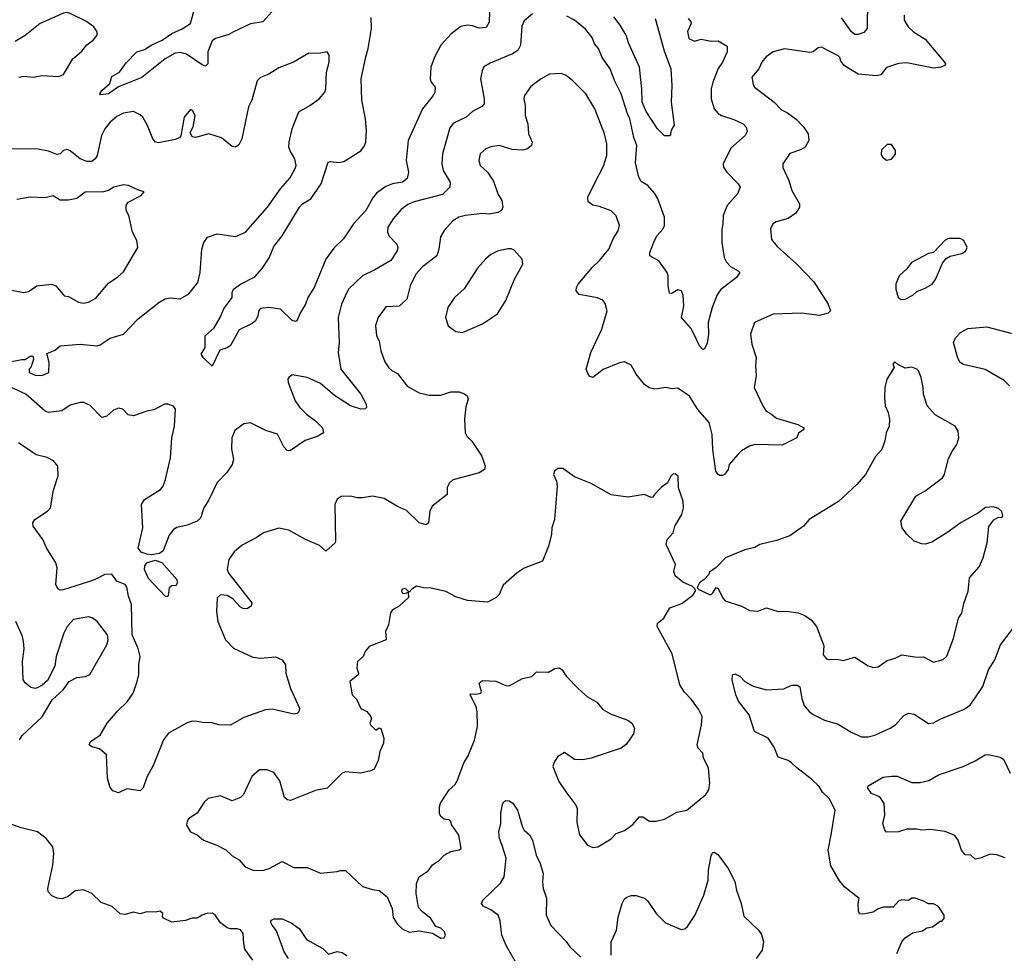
# Model space of a CAD drawing. Extents: x 1690054 to 1842981, y 782881 to 914114.
# Tile 570 of 656: x 1791043 to 1796940, y 856507 to 862098. Entities that reach past the tile are written whole.
import ezdxf

# ---------------------------------------------------------------- set-up
doc = ezdxf.new("R2010")
doc.units = 0

msp = doc.modelspace()

# ---------------------------------------------------------------- linework, layer by layer
at = {"layer": '0CON10XD'}
for points in [[(1796120.7, 862215), (1796117.8, 862045), (1796098.1, 862021.9), (1796065, 862009.2), (1796045, 862010), (1796025, 862025.6), (1795965, 862109.2)], [(1792553.3, 862145), (1792500, 862085), (1792425, 862074), (1792323.3, 862025), (1792295, 862010), (1792215, 861985.8), (1792195, 861972), (1792169.1, 861905), (1792169.2, 861835), (1792155, 861820), (1792135, 861828), (1792042.4, 861892.4), (1792005, 861901.1), (1791975, 861897.5), (1791915, 861864.4), (1791775, 861752.5), (1791634.4, 861695.6), (1791575, 861654.3), (1791527.5, 861647.5), (1791523.3, 861655), (1791534.2, 861675), (1791583.6, 861716.4), (1791595, 861758), (1791641.2, 861785), (1791679.7, 861840.3), (1791744.4, 861905), (1791789.9, 861920.1), (1791835, 861948.5), (1791896.7, 861975), (1791954.2, 862015), (1792016.8, 862043.2), (1792065.6, 862075.6), (1792101.2, 862205)], [(1794115, 862133.3), (1794065, 862090.8), (1794050.6, 862059.4), (1794042.3, 861945), (1794025.8, 861914.2), (1793995, 861893.2), (1793861.1, 861838.9), (1793823.6, 861816.4), (1793812.9, 861795), (1793802.2, 861745), (1793824.4, 861625), (1793824.2, 861595), (1793810.7, 861579.3), (1793755, 861547.8), (1793716, 861514), (1793640.4, 861479.6), (1793619.5, 861450.5), (1793574.6, 861295), (1793571.5, 861235), (1793578.8, 861195), (1793621.1, 861125), (1793619.2, 861095), (1793575, 861051.5), (1793405, 861008.2), (1793368.1, 860991.9), (1793328.3, 860961.7), (1793280.5, 860905), (1793247.8, 860855), (1793246.4, 860826.4), (1793255, 860802), (1793301.9, 860755), (1793308.5, 860735), (1793303.5, 860715), (1793265, 860656.9), (1793170.6, 860599.4), (1793096.2, 860563.8), (1793015, 860486.2), (1793001.4, 860465), (1792970.6, 860395), (1792950, 860315), (1792956.2, 860163.8), (1792950.5, 860105), (1792966.9, 860005), (1793086.5, 859856.5), (1793117.5, 859795), (1793120, 859775), (1793111.7, 859768.3), (1793085, 859766.2), (1793025, 859785.7), (1792927.8, 859847.8), (1792845, 859919.4), (1792764.2, 859955.8), (1792675, 859971.2), (1792653.9, 859956.1), (1792648.8, 859945), (1792650.8, 859925), (1792692.9, 859815), (1792718, 859778), (1792760, 859735), (1792815, 859695.8), (1792856.7, 859655), (1792862.5, 859625), (1792825, 859601.2), (1792751.7, 859578.3), (1792665, 859517.5), (1792655, 859516.7), (1792645, 859517.5), (1792625, 859540), (1792586.8, 859616.8), (1792517.1, 859637.1), (1792425, 859683.3), (1792385, 859678.8), (1792332.1, 859637.9), (1792314, 859595), (1792311.2, 859528.8), (1792322.9, 859465), (1792315.8, 859435), (1792283.4, 859386.6), (1792225, 859326.2), (1792176.4, 859223.6), (1792145.7, 859174.3), (1792126.6, 859113.4), (1792105, 859096), (1792045, 859072), (1791985, 859056.7), (1791965, 859044.3), (1791937.9, 859012.1), (1791902.1, 858917.9), (1791879.5, 858900.5), (1791835, 858893.1), (1791805, 858896.9), (1791770.2, 858910.2), (1791752.7, 858932.7), (1791780.8, 859055), (1791772.1, 859195), (1791791.4, 859225), (1791886.9, 859285), (1791901.8, 859305), (1791916.9, 859345), (1791945.4, 859474.6), (1791954.4, 859595), (1791970.5, 859665), (1791976, 859765), (1791965, 859783.3), (1791930, 859795), (1791910, 859795), (1791847.3, 859762.7), (1791805, 859754.2), (1791725, 859725.8), (1791691.7, 859731.7), (1791660, 859765), (1791635, 859772), (1791605, 859760.8), (1791565, 859724), (1791535, 859716), (1791465, 859788), (1791427.5, 859805), (1791405, 859805.6), (1791345, 859789.2), (1791295, 859756), (1791215, 859745.8), (1791195, 859754.3), (1791080, 859855), (1790878.1, 859948.1)], [(1791037.5, 861755), (1791065, 861761.2), (1791125, 861754.2), (1791175, 861764), (1791275, 861757.5), (1791305, 861770.8), (1791360.8, 861865), (1791415, 861909.2), (1791445, 861948), (1791482, 861975), (1791506.7, 862005), (1791507.5, 862025), (1791486.7, 862055), (1791439.1, 862089.1), (1791345, 862135.8), (1791325, 862140.8), (1791305, 862137.5), (1791165, 862075.6), (1791075, 862004.5), (1791015, 861966.9)], [(1793856.5, 862145), (1793855.4, 862084.6), (1793837.5, 862052.5), (1793795, 862047.3), (1793755, 862062.3), (1793725, 862066.2), (1793685, 862057.1), (1793627.2, 862012.8), (1793564.4, 861945), (1793526.7, 861875), (1793505.6, 861815), (1793502, 861745), (1793506.7, 861725), (1793530.8, 861695), (1793530, 861665), (1793520, 861645), (1793454.6, 861565), (1793369.7, 861375), (1793357.8, 861255), (1793371.5, 861185), (1793362.8, 861147.2), (1793335, 861125.6), (1793275, 861114.5), (1793235, 861098.5), (1793180.7, 861059.3), (1793157.6, 861032.4), (1793115.5, 860955), (1793041.4, 860875), (1792982.9, 860785), (1792925, 860729.2), (1792876.7, 860665), (1792806.9, 860495), (1792768.6, 860435), (1792754.2, 860395), (1792723.8, 860345), (1792702.5, 860295), (1792695, 860290), (1792675, 860296.2), (1792605, 860365.7), (1792535, 860374.2), (1792485, 860368.8), (1792474.2, 860355.8), (1792469.2, 860325), (1792454.2, 860295), (1792435, 860279.4), (1792358.3, 860241.7), (1792305, 860147.5), (1792285, 860133.3), (1792240.7, 860119.3), (1792195, 860022.5), (1792143.6, 860073.6), (1792130, 860095), (1792153.3, 860135), (1792153.8, 860205), (1792207.5, 860252.5), (1792243.8, 860315), (1792265, 860366.7), (1792315.9, 860434.1), (1792316, 860465), (1792324, 860485), (1792365.7, 860514.3), (1792450.7, 860559.3), (1792495, 860608.8), (1792537.6, 860672.4), (1792565, 860740.8), (1792615.3, 860804.7), (1792718.2, 860975), (1792735.8, 860995), (1792785.8, 861025), (1792847.5, 861115), (1792891.2, 861245), (1792905, 861250), (1792955, 861242.9), (1792985, 861249.4), (1793085, 861313.5), (1793107.7, 861342.3), (1793116.2, 861365), (1793119.6, 861435), (1793114.7, 861505), (1793092.8, 861617.2), (1793088.2, 861745), (1793115.5, 861875.5), (1793130.9, 861925), (1793149.1, 862045), (1793148.1, 862111.9)], [(1796340, 862125), (1796339.2, 862095), (1796364.3, 862055), (1796395.8, 862025), (1796465, 861981.9), (1796581.2, 861845), (1796586.7, 861835), (1796582.5, 861825), (1796560, 861815), (1796515, 861808), (1796355, 861839.2), (1796305, 861836.5), (1796235, 861811.4), (1796201.1, 861768.9), (1796175, 861762), (1796065, 861772.2), (1795981.8, 861821.8), (1795960.5, 861850.5), (1795955, 861871.2), (1795945, 861881.4), (1795845, 861934), (1795825, 861929.2), (1795795, 861906), (1795775, 861902.5), (1795623, 861923), (1795554.5, 861905.5), (1795513.2, 861876.8), (1795486.7, 861845), (1795470, 861805), (1795428, 861755), (1795435, 861712.5), (1795444.5, 861694.5), (1795562, 861605), (1795605, 861557.8), (1795640.9, 861540.9), (1795692.8, 861502.8), (1795737.7, 861457.7), (1795764.3, 861415), (1795768.6, 861375), (1795747.5, 861335), (1795719.2, 861319.2), (1795655, 861298), (1795613.8, 861235), (1795614.2, 861214.2), (1795650, 861135), (1795667.1, 861075), (1795712.2, 860995), (1795713.3, 860975), (1795691.3, 860938.7), (1795645, 860906.9), (1795572.6, 860887.4), (1795553.8, 860875), (1795540, 860845), (1795545, 860782.5), (1795579.1, 860739.1), (1795695.5, 860635.5), (1795799.4, 860529.4), (1795885.5, 860395.5), (1795898, 860355), (1795885, 860340), (1795833.2, 860326.8), (1795725, 860340.6), (1795555, 860334.2), (1795443.8, 860285), (1795420, 860215), (1795428, 860155), (1795454.3, 860075), (1795450, 860025), (1795454.3, 859965), (1795442.5, 859895), (1795492.9, 859785), (1795513.9, 859753.9), (1795546, 859735), (1795575, 859712.9), (1795703.6, 859673.6), (1795740, 859655), (1795740, 859645), (1795707, 859623), (1795697.5, 859595), (1795609.7, 859550.3), (1795445.9, 859554.1), (1795413.3, 859545), (1795365, 859516), (1795344, 859495), (1795291.9, 859435), (1795285.8, 859405), (1795265, 859376.2), (1795252, 859368), (1795235, 859368.8), (1795225, 859373.8), (1795212.5, 859395), (1795193.6, 859525), (1795189.5, 859615), (1795171.1, 859685), (1795104, 859764), (1795055, 859844), (1794985, 859891.2), (1794947, 859887), (1794915, 859896.2), (1794845.8, 859885.8), (1794813.1, 859893.1), (1794785, 859913.8), (1794735.8, 859975), (1794705, 860028.8), (1794665, 860048.8), (1794635, 860042.5), (1794537.2, 860002.8), (1794475, 859956.2), (1794454.2, 859964.2), (1794435.8, 860005), (1794464.4, 860105), (1794528.5, 860245), (1794561.9, 860355), (1794549.4, 860399.4), (1794535, 860418.6), (1794502.6, 860432.6), (1794393.2, 860453.2), (1794376.2, 860475), (1794378, 860495), (1794388, 860515), (1794472.9, 860617.1), (1794515, 860655.6), (1794571.4, 860725), (1794599.7, 860790.3), (1794626.3, 860833.7), (1794634.3, 860865), (1794615, 860923.3), (1794585, 860954.2), (1794515, 860980.6), (1794475, 860988.6), (1794447.5, 861007.5), (1794446.4, 861035), (1794488.5, 861125), (1794539.1, 861220.9), (1794559.1, 861285), (1794559.6, 861355), (1794544.6, 861414.6), (1794487.5, 861565), (1794432.9, 861655), (1794355, 861732), (1794315, 861764), (1794285, 861776), (1794215, 861772), (1794165, 861744.3), (1794105, 861698.8), (1794066.2, 861645), (1794062.9, 861625), (1794070, 861585), (1794070, 861525), (1794086.9, 861475), (1794090.6, 861415), (1794111.4, 861365), (1794107.5, 861345), (1794085, 861325.7), (1794055, 861316.9), (1793991.7, 861321.7), (1793915, 861344.3), (1793865, 861336.9), (1793835, 861324.3), (1793801.4, 861295), (1793792.5, 861255), (1793801.2, 861225), (1793845, 861184.3), (1793881.3, 861131.3), (1793905.6, 861055), (1793931.1, 861015), (1793936.7, 860975), (1793929.2, 860955), (1793906.1, 860943.9), (1793855, 860934.2), (1793815, 860938.4), (1793712.5, 860925), (1793673.8, 860915), (1793635, 860891.4), (1793584.3, 860835), (1793562.3, 860797.7), (1793552.9, 860725), (1793540.6, 860685), (1793455, 860618.6), (1793414.4, 860575), (1793381.1, 860505), (1793361.4, 860425), (1793315, 860382), (1793235, 860378), (1793190, 860315), (1793173.2, 860266.8), (1793180.8, 860205), (1793195.7, 860175.7), (1793206, 860115), (1793229.7, 860049.7), (1793253.2, 860013.2), (1793271.7, 859998.3), (1793305, 859978.8), (1793363.8, 859903.8), (1793435, 859864.2), (1793495, 859850.6), (1793565, 859850), (1793625, 859869.4), (1793675, 859868.8), (1793707.7, 859857.7), (1793722.5, 859845), (1793728.8, 859825), (1793715, 859780), (1793706.2, 859705), (1793710.8, 859625), (1793720, 859605), (1793750, 859575), (1793811.2, 859485), (1793831.2, 859425), (1793826.7, 859405), (1793795, 859384), (1793653.8, 859346.2), (1793635, 859340), (1793617.5, 859325), (1793603.6, 859296.4), (1793602.5, 859255), (1793513.8, 859185), (1793500, 859155), (1793492, 859085), (1793477.1, 859072.9), (1793434.5, 859084.5), (1793358.7, 859158.7), (1793305, 859182), (1793225, 859231.2), (1793155, 859243.8), (1793095, 859233.8), (1793065, 859233.8), (1793023.9, 859243.9), (1792968, 859242)], [(1795046.2, 862105), (1795061.9, 862085), (1795064.2, 862075), (1795042.7, 862027.3), (1795050, 861985), (1795085, 861970.8), (1795125, 861981.4), (1795185, 861970.6), (1795225, 861972.5), (1795278.9, 861938.9), (1795279.6, 861905), (1795251.2, 861845), (1795225, 861806), (1795193.6, 861725), (1795183.8, 861683.8), (1795183.8, 861623.8), (1795202.9, 861565), (1795225, 861537.5), (1795245, 861524.4), (1795320.5, 861500.5), (1795375, 861474.4), (1795392.9, 861455), (1795400.5, 861429.5), (1795388, 861405), (1795301.7, 861328.3), (1795256.9, 861235), (1795258.1, 861215), (1795276.9, 861185), (1795346.2, 861115), (1795358, 861095), (1795341.4, 861055), (1795280, 860985), (1795255.5, 860925), (1795254.5, 860875), (1795247.2, 860842.8), (1795248.5, 860765), (1795262.9, 860675), (1795275, 860646), (1795299.4, 860619.4), (1795346.2, 860595), (1795356.1, 860583.9), (1795335.8, 860555), (1795240.2, 860479.8), (1795220.2, 860449.8), (1795189.4, 860375), (1795166.2, 860285), (1795168.6, 860215), (1795159.7, 860160.3), (1795145, 860127.5), (1795135, 860122.5), (1795113.5, 860145), (1795082.1, 860212.1), (1795061.7, 860251.7), (1795006, 860315), (1795021.2, 860385), (1795015.9, 860445.9), (1795006.2, 860475), (1794985, 860481.2), (1794945, 860457.5), (1794935, 860460), (1794925.7, 860505), (1794927.1, 860565), (1794920, 860585), (1794870, 860655), (1794817.5, 860685), (1794816.7, 860705), (1794844, 860775), (1794860, 860805), (1794895, 860843.3), (1794904, 860865), (1794904.2, 860915.8), (1794864.6, 861024.6), (1794845, 861058.8), (1794805.5, 861105.5), (1794765, 861130), (1794750.6, 861155), (1794730.7, 861240.7), (1794739.6, 861345), (1794721.9, 861391.9), (1794697.1, 861505), (1794682.1, 861535), (1794644.6, 861655), (1794605.7, 861735), (1794578.5, 861805), (1794531.5, 861871.5), (1794509.4, 861925), (1794485, 861954), (1794471.5, 861991.5), (1794431.7, 862041.7), (1794366.3, 862096.3), (1794318.9, 862118.9)], [(1794848.1, 862105), (1794902.7, 861912.7), (1794942.5, 861805), (1794948.8, 861705), (1794944, 861605), (1794963, 861467), (1794943.6, 861436.4), (1794938, 861402), (1794905, 861401.9), (1794863.3, 861445), (1794795, 861549.2), (1794771.8, 861605), (1794769.7, 861685), (1794754.5, 861815), (1794689.4, 861960.6), (1794675.3, 862005.3), (1794640, 862065), (1794600.8, 862115)], [(1790945, 860041.9), (1791055, 860064.2), (1791075, 860062.5), (1791105, 860083.8), (1791122.5, 860082.5), (1791126.4, 860063.6), (1791110, 860015), (1791100, 860005), (1791100, 859985), (1791135, 859969.2), (1791175, 859968), (1791216.7, 859985), (1791220, 860045), (1791205, 860100), (1791255, 860119.5), (1791285, 860144.2), (1791405.6, 860154.4), (1791505, 860146), (1791525, 860151.2), (1791585, 860191.5), (1791665, 860214.3), (1791753.4, 860306.6), (1791876.7, 860405), (1791915, 860426.2), (1791945, 860433.3), (1792005, 860426.7), (1792055, 860456.2), (1792109.2, 860525), (1792123.1, 860585), (1792134.6, 860725), (1792145.6, 860765), (1792168.1, 860795), (1792225, 860816.4), (1792335, 860800), (1792394.6, 860825.4), (1792526.4, 860975), (1792604.6, 861085.4), (1792660.6, 861149.4), (1792693.6, 861206.4), (1792699.4, 861225), (1792691.4, 861265), (1792662.6, 861312.6), (1792655.7, 861335), (1792656.9, 861365), (1792675.6, 861445), (1792715, 861547.5), (1792781.4, 861585), (1792836.2, 861625), (1792870, 861665), (1792875.8, 861684.2), (1792880.8, 861785), (1792896.2, 861845), (1792896.1, 861886.1), (1792885, 861906.2), (1792835, 861896), (1792775, 861898.8), (1792682.5, 861845), (1792595, 861809.2), (1792535, 861772.5), (1792485, 861752.5), (1792465, 861732.5), (1792433.2, 861616.8), (1792413.4, 861576.6), (1792372.9, 861385), (1792355, 861348.8), (1792335, 861334.2), (1792315, 861338), (1792251.4, 861391.4), (1792175, 861415.7), (1792095, 861393.8), (1792075, 861397.5), (1792063, 861423), (1792082.3, 861457.7), (1792093.9, 861523.9), (1792077.5, 861555), (1792065, 861560), (1792028.8, 861515), (1792007.7, 861402.3), (1791999.2, 861390.8), (1791975, 861380.8), (1791875, 861360.8), (1791855.7, 861365.7), (1791840, 861385), (1791808.6, 861465), (1791780.6, 861515), (1791765, 861529.4), (1791725, 861547.8), (1791665, 861538.2), (1791625, 861518.5), (1791585, 861484.4), (1791553.1, 861445), (1791533.8, 861405), (1791506.5, 861285), (1791494.6, 861265.4), (1791475, 861250), (1791445, 861249.5), (1791406, 861265), (1791345, 861313.1), (1791325, 861321.1), (1791305, 861315.7), (1791284.5, 861295.5), (1791265, 861291.1), (1791215, 861311.3), (1791153.8, 861323.8), (1790995, 861324.5)], [(1796235, 861257.5), (1796265, 861263.3), (1796287, 861293), (1796287.5, 861315), (1796265, 861350), (1796238.3, 861351.7), (1796205, 861320), (1796203, 861293), (1796210, 861275), (1796235, 861257.5)], [(1790956.3, 860486.3), (1791065.7, 860464.3), (1791095, 860470.8), (1791145, 860504), (1791235, 860514.2), (1791258.8, 860505), (1791303.3, 860453.3), (1791310, 860445), (1791335, 860440), (1791395, 860406.2), (1791425, 860400), (1791455, 860406.2), (1791499.1, 860430.9), (1791575, 860521.2), (1791631.7, 860558.3), (1791665, 860588.8), (1791750, 860735), (1791744.2, 860775), (1791718.6, 860825), (1791696.2, 860925), (1791681.2, 860955), (1791681.2, 860985), (1791693.3, 861005), (1791770, 861045), (1791788.3, 861068.3), (1791755, 861076.7), (1791695, 861105.7), (1791665, 861109.4), (1791607.5, 861095), (1791575, 861075.7), (1791545, 861066.9), (1791435, 861065.6), (1791385, 861028), (1791335, 861018), (1791285, 861017.5), (1791243.6, 861043.6), (1791195, 861032), (1791105, 861036), (1791025, 861021.4)], [(1796321.7, 860421.7), (1796345, 860423.8), (1796391.7, 860448.3), (1796415, 860471.2), (1796465, 860490), (1796506.7, 860515), (1796527.9, 860542.1), (1796569.3, 860640.7), (1796591.7, 860668.3), (1796615, 860682.5), (1796685, 860697.5), (1796710, 860715), (1796717.5, 860735), (1796696.4, 860776.4), (1796675, 860787.5), (1796605, 860787.5), (1796585, 860777.5), (1796516.1, 860703.9), (1796485, 860698.8), (1796383.3, 860645), (1796355, 860606.2), (1796310, 860565), (1796290, 860515), (1796290, 860485), (1796303.9, 860433.9), (1796321.7, 860421.7)], [(1793695, 860224.2), (1793815, 860276.2), (1793905, 860337.5), (1793955, 860417.5), (1794006.2, 860545), (1794056.1, 860633.9), (1794052.5, 860665), (1794005, 860717.5), (1793986.4, 860726.4), (1793966.4, 860726.4), (1793905, 860711.2), (1793865, 860691.2), (1793833.3, 860665), (1793785, 860610), (1793704.1, 860485.9), (1793646.7, 860435), (1793606.7, 860375), (1793593.8, 860315), (1793610, 860265), (1793655, 860231.2), (1793695, 860224.2)], [(1796971.4, 859905), (1796938.5, 859938.5), (1796825, 860002.5), (1796695, 860033.8), (1796675.8, 860045.8), (1796661.7, 860071.7), (1796636.2, 860165), (1796646.4, 860193.6), (1796676.7, 860225), (1796720.9, 860249.1), (1796835, 860259.4), (1797025, 860210)], [(1796155, 858219.2), (1796185, 858222), (1796238.7, 858261.3), (1796286, 858274), (1796325, 858294.3), (1796415, 858281.4), (1796455, 858283.3), (1796515, 858251.2), (1796573, 858267), (1796595, 858286.7), (1796635, 858392.5), (1796665.6, 858514.4), (1796686.2, 858543.8), (1796697.3, 858602.7), (1796724, 858675), (1796731.2, 858755), (1796788.8, 858821.2), (1796813.3, 858875), (1796837.3, 858965), (1796847, 859063), (1796877, 859103), (1796905, 859118.8), (1796925, 859116.7), (1796931.2, 859125), (1796925, 859152.5), (1796905, 859170), (1796875, 859180), (1796826.4, 859176.4), (1796785, 859144.3), (1796682, 859088), (1796595, 859025.7), (1796505, 858969.4), (1796465, 858958.1), (1796445, 858960), (1796400, 858975), (1796355, 859018), (1796327.1, 859055), (1796319.2, 859095), (1796410, 859245), (1796465, 859277.5), (1796570, 859355), (1796582, 859375), (1796603.8, 859465), (1796625, 859510), (1796655.8, 859554.2), (1796667.5, 859595), (1796663.8, 859635), (1796645, 859663.3), (1796525, 859732.5), (1796478.6, 859785), (1796455.7, 859855), (1796454.2, 859895), (1796440.8, 859955), (1796425.5, 859995.5), (1796415, 860006), (1796385, 860018), (1796345, 860011.2), (1796302.5, 860032.5), (1796285, 860050), (1796272.5, 860035), (1796280, 860015), (1796236.7, 859945), (1796223.8, 859895), (1796222, 859835), (1796226.2, 859785), (1796244, 859745), (1796252.5, 859705), (1796250, 859665), (1796232, 859625), (1796224.1, 859575.9), (1796205.8, 859525), (1796167.9, 859482.1), (1796107.8, 859375), (1796056, 859314), (1795947.3, 859212.7), (1795770, 859105), (1795736.7, 859065), (1795655, 859008), (1795575, 858979.4), (1795475, 858955.8), (1795445, 858938), (1795385, 858922.5), (1795270, 858875), (1795215, 858817.5), (1795175, 858790), (1795170, 858775), (1795142.5, 858745), (1795113.3, 858725), (1795101.7, 858701.7), (1795100, 858695), (1795110, 858685), (1795175, 858656.7), (1795185, 858656.7), (1795193.3, 858665), (1795215, 858697.5), (1795225, 858692.5), (1795253.9, 858633.9), (1795267.8, 858617.8), (1795365.8, 858585.8), (1795415, 858559.2), (1795464.5, 858555.5), (1795515, 858576), (1795585, 858554.3), (1795635, 858555.8), (1795705, 858545.7), (1795745, 858530), (1795782, 858505), (1795814.2, 858465), (1795857.9, 858347.9), (1795855.6, 858295), (1795875, 858271.4), (1795887, 858267), (1795939.5, 858269.5), (1795975, 858260), (1796045, 858280), (1796125, 858228), (1796155, 858219.2)], [(1792968, 859242), (1792945, 859226.7), (1792930.8, 859195), (1792935, 858977.5), (1792931.4, 858965), (1792876.7, 858915), (1792838.5, 858948.5), (1792754.3, 858984.3), (1792655, 859042), (1792595, 859053.8), (1792502.5, 859025), (1792460, 858995), (1792375, 858952), (1792328.1, 858911.9), (1792294.5, 858865.5), (1792285.6, 858805.6), (1792295, 858781.2), (1792432.5, 858605), (1792430, 858585), (1792407.3, 858572.7), (1792385, 858570), (1792365, 858580), (1792319.1, 858629.1), (1792285, 858649.2), (1792245, 858654.2), (1792225.8, 858635), (1792221.1, 858555), (1792230, 858495), (1792275.7, 858385), (1792323.8, 858335), (1792439.7, 858279.7), (1792485, 858274.3), (1792575, 858282.9), (1792614.4, 858264.4), (1792634, 858235), (1792637.5, 858185), (1792665, 858092.5), (1792718.8, 857975), (1792715, 857952.5), (1792705, 857943.3), (1792685, 857940), (1792555, 857969.2), (1792515, 857965.8), (1792385, 857920), (1792305.8, 857874.2), (1792235, 857876), (1792195, 857886.9), (1792138.3, 857888.3), (1792105, 857896.2), (1792075, 857896.7), (1792045, 857886.7), (1791933.3, 857825), (1791904, 857785), (1791844.3, 857635.7), (1791805, 857562.5), (1791782.3, 857497.7), (1791765, 857480), (1791723.6, 857486.4), (1791685, 857491.2), (1791635, 857467.5), (1791600.5, 857480.5), (1791583.1, 857503.1), (1791568.6, 857555), (1791563.3, 857695), (1791520.7, 857730.7), (1791475, 857744), (1791460, 857755), (1791466.7, 857775), (1791525, 857813.3), (1791567.5, 857885), (1791630.5, 857959.5), (1791686.1, 858013.9), (1791721.9, 858065), (1791747.3, 858135), (1791757.2, 858177.2), (1791756.2, 858235), (1791764.6, 858285), (1791752.7, 858332.7), (1791716.8, 858415), (1791713.2, 858595), (1791693.8, 858645), (1791685, 858701.2), (1791673.8, 858715), (1791625, 858736), (1791595, 858778.2), (1791553.7, 858776.3), (1791495, 858745.5), (1791455, 858732.5), (1791303.9, 858683.9), (1791285, 858681.2), (1791270.6, 858690.6), (1791260, 858715), (1791267.8, 858815), (1791259.4, 858845), (1791202.9, 858935), (1791181.4, 858985), (1791123.8, 859065), (1791121.2, 859085), (1791133.8, 859105), (1791210, 859155), (1791228, 859175), (1791245, 859280), (1791273.6, 859366.4), (1791271.2, 859425), (1791245.7, 859455.7), (1791207.3, 859477.3), (1791142.1, 859492.1), (1791035, 859563.8)], [(1793565, 856597.5), (1793585, 856600), (1793592.5, 856615), (1793587.5, 856635), (1793565, 856656.7), (1793535, 856667.5), (1793506, 856715), (1793455.4, 856755.4), (1793432.1, 856782.1), (1793418.1, 856865), (1793420, 856925), (1793435.8, 856964.2), (1793489.5, 857000.5), (1793515, 857036.7), (1793556.7, 857065), (1793585.9, 857094.1), (1793625, 857116.2), (1793673.9, 857126.1), (1793686.7, 857135), (1793672, 857215), (1793629.3, 857279.3), (1793625, 857296.7), (1793615, 857306), (1793585, 857310), (1793565.9, 857325.9), (1793558, 857345), (1793557.1, 857385), (1793563.6, 857406.4), (1793614.3, 857485), (1793648, 857515), (1793665, 857543.3), (1793702.1, 857647.9), (1793726, 857685), (1793766.2, 857783.8), (1793783.8, 857865), (1793783.6, 857953.6), (1793776.7, 857985), (1793740, 858055), (1793745, 858060), (1793775, 858058), (1793805, 858064.2), (1793808.6, 858075), (1793801.9, 858095), (1793793.8, 858125), (1793815, 858140), (1793895, 858136.2), (1793955, 858111.2), (1793975, 858108.8), (1794055, 858153.3), (1794110, 858165), (1794138.3, 858191.7), (1794209.3, 858190.7), (1794248.3, 858211.7), (1794275, 858216.7), (1794292.5, 858205), (1794316.7, 858165), (1794390.3, 858090.3), (1794442.7, 858042.7), (1794500.3, 858010.3), (1794535, 857966.2), (1794585, 857939.2), (1794685, 857903.8), (1794708.8, 857885), (1794725.8, 857855.8), (1794719.1, 857820.9), (1794675, 857756.7), (1794645, 857736), (1794466.4, 857676.4), (1794416.4, 857666.4), (1794365, 857666.7), (1794305, 857710), (1794266.7, 857685), (1794246.2, 857655), (1794236.7, 857625), (1794271.2, 857535), (1794314.2, 857474.2), (1794373.8, 857395), (1794382, 857375), (1794380.3, 857290.3), (1794395.7, 857215.7), (1794443.3, 857155), (1794475, 857140), (1794505.7, 857144.3), (1794585, 857192), (1794615.8, 857224.2), (1794665, 857242.5), (1794715, 857279.2), (1794755, 857324.3), (1794774.3, 857324.3), (1794815, 857299.2), (1794855, 857298), (1794905, 857310), (1794977.8, 857352.2), (1795038.8, 857365), (1795152.7, 857457.3), (1795170, 857485), (1795176.4, 857525), (1795167.5, 857615), (1795137.9, 857677.9), (1795134.5, 857705), (1795105.8, 857735), (1795100.8, 857755), (1795126.7, 857875), (1795129.4, 857925), (1795108.6, 857968.6), (1795066.5, 858026.5), (1795025, 858070.8), (1794996.9, 858115), (1794951.1, 858301.1), (1794861.2, 858465), (1794863.3, 858485), (1794900, 858515), (1794937.5, 858575), (1795008.3, 858601.7), (1795075, 858652.5), (1795090, 858675), (1795088.3, 858688.3), (1795073, 858703), (1795015, 858728.8), (1794967.7, 858767.7), (1794960, 858795), (1794971.2, 858835), (1794913.8, 858955), (1794920, 858985), (1794955.8, 859025), (1794966.2, 859065), (1795008.6, 859135), (1795018.9, 859175), (1795016.9, 859215), (1794989.2, 859295), (1794986, 859365), (1794969.3, 859379.3), (1794955, 859377.5), (1794942.5, 859365), (1794923.3, 859325), (1794885, 859296.7), (1794845, 859254), (1794835, 859238), (1794825, 859237.1), (1794785, 859255.7), (1794685, 859238), (1794585, 859252.9), (1794465, 859320.8), (1794365, 859361.2), (1794295, 859410), (1794265, 859410), (1794246.7, 859395), (1794240, 859375), (1794258, 859335), (1794262, 859305), (1794246.7, 859105), (1794230, 859055), (1794228.8, 859015), (1794209.2, 858945), (1794173.3, 858855), (1794065, 858813.3), (1794022.5, 858785), (1793938.3, 858711.7), (1793914.1, 858655.9), (1793895, 858636.7), (1793845, 858610), (1793725, 858620.8), (1793655, 858642.5), (1793595, 858674.3), (1793506.4, 858693.6), (1793463.8, 858696.2), (1793420, 858705), (1793391.7, 858688.3), (1793375, 858670), (1793358, 858688), (1793345, 858691.2), (1793332, 858685), (1793329.2, 858675), (1793335, 858664), (1793348.8, 858661.2), (1793370, 858670), (1793371.7, 858638.3), (1793315, 858586.7), (1793275.8, 858564.2), (1793264.4, 858545.6), (1793251.2, 858475), (1793233.8, 858435), (1793237.5, 858385), (1793135.9, 858344.1), (1793111.2, 858315), (1793100, 858285), (1793066.7, 858255), (1793061.2, 858215), (1793072.5, 858185), (1793070, 858175), (1793020, 858135), (1793034.3, 858055), (1793059.7, 858029.7), (1793085, 857973.3), (1793122.5, 857955), (1793146.7, 857925), (1793149.3, 857910.7), (1793140, 857885), (1793144, 857875), (1793175, 857844), (1793195, 857857.5), (1793205, 857852.5), (1793224, 857795), (1793222, 857765), (1793200, 857715), (1793188.8, 857661.2), (1793165, 857610), (1793145, 857598.8), (1793083.6, 857586.4), (1792995, 857594), (1792974.2, 857585.8), (1792953.8, 857565), (1792884.2, 857495.8), (1792815, 857482.5), (1792665, 857422), (1792646.1, 857426.1), (1792629.3, 857439.3), (1792600.7, 857540.7), (1792565, 857590), (1792525, 857606.2), (1792480, 857605), (1792432.5, 857565), (1792382.4, 857457.6), (1792365, 857439.2), (1792315, 857420.8), (1792245, 857449.3), (1792172.5, 857435), (1792147, 857413), (1792105, 857346.7), (1792055, 857313.3), (1792045, 857297.5), (1792042.9, 857275), (1792066.2, 857235), (1792105.5, 857215.5), (1792144.6, 857184.6), (1792224.3, 857154.3), (1792277, 857127), (1792315, 857090), (1792357.7, 857067.7), (1792393.9, 857023.9), (1792445, 857003.8), (1792505, 857004.3), (1792536.7, 857015), (1792615, 857057.5), (1792685, 857021.2), (1792765, 857021.1), (1792845, 856986), (1792945, 856996.2), (1792965, 857003.3), (1792995, 857002.5), (1793095, 856908), (1793155, 856888.8), (1793195, 856883.8), (1793243.3, 856845), (1793273.3, 856775), (1793280.5, 856720.5), (1793302.7, 856682.7), (1793333.1, 856653.1), (1793375, 856633.3), (1793435, 856640.8), (1793515, 856627.5), (1793565, 856597.5)], [(1791925, 858642.5), (1791913.3, 858645), (1791815, 858752.5), (1791790.5, 858805), (1791791.7, 858828.3), (1791805, 858846), (1791855, 858860.6), (1791895, 858847.5), (1791983.3, 858745), (1791986.7, 858725), (1791980, 858710), (1791955, 858707.5), (1791937.5, 858695), (1791931.7, 858648.3), (1791925, 858642.5)], [(1791042.5, 857785), (1791058.7, 857811.3), (1791177.4, 857922.6), (1791236.7, 858025), (1791303.3, 858085), (1791340, 858135), (1791385, 858158), (1791436.1, 858163.9), (1791463.9, 858176.1), (1791565.6, 858354.4), (1791572, 858385), (1791568.8, 858415), (1791507.5, 858495), (1791476.1, 858516.1), (1791455, 858521.2), (1791365, 858505.7), (1791327.1, 858465), (1791306.4, 858423.6), (1791261.4, 858285), (1791254.1, 858225.9), (1791208.8, 858141.2), (1791177.5, 858112.5), (1791151.7, 858098.3), (1791135, 858093.3), (1791108.8, 858098.8), (1791075, 858126.2), (1791064.2, 858145), (1791059.5, 858255), (1791069.3, 858330.7), (1791066.6, 858373.4), (1791060, 858405), (1791020.5, 858495)], [(1796296.2, 856505), (1796326.2, 856575), (1796345, 856600), (1796390.5, 856629.5), (1796449.3, 856640.7), (1796475, 856660), (1796510, 856665), (1796555, 856700), (1796565, 856700), (1796580, 856715), (1796580, 856735), (1796545, 856787.5), (1796515, 856802.5), (1796485, 856802.5), (1796455, 856820), (1796405, 856836.7), (1796385, 856837.5), (1796365, 856822.5), (1796325, 856826.2), (1796305, 856820), (1796275, 856783.8), (1796215, 856783.8), (1796185, 856773.3), (1796155, 856753.8), (1796095, 856742), (1796073.9, 856743.9), (1796066.4, 856756.4), (1796064, 856805), (1796070, 856835), (1795985, 856903.8), (1795951.7, 856941.7), (1795901.3, 857031.3), (1795885.5, 857125), (1795903.6, 857216.4), (1795925.7, 857365), (1795891.1, 857435), (1795851.3, 857471.3), (1795830.7, 857505), (1795785, 857550.4), (1795696.9, 857616.9), (1795665, 857648.6), (1795645, 857661.9), (1795585, 857681.2), (1795560.8, 857740.8), (1795525, 857794.4), (1795443.8, 857835), (1795412, 857935), (1795347, 858017), (1795331.9, 858055), (1795310.6, 858145), (1795311.2, 858175), (1795325, 858181.2), (1795355, 858166), (1795385, 858134.2), (1795435, 858106), (1795515, 858085.8), (1795618.3, 858091.7), (1795665, 858112.5), (1795701.9, 858111.9), (1795715, 858102.5), (1795726.9, 858033.1), (1795741.8, 857991.8), (1795770.8, 857955), (1795795, 857937.1), (1795863.1, 857903.1), (1795945, 857880), (1796022.1, 857832.1), (1796085, 857804.3), (1796125, 857803.1), (1796165, 857813.3), (1796255.4, 857854.6), (1796287.5, 857875), (1796338.3, 857931.7), (1796365, 857944.2), (1796398.9, 857938.9), (1796485, 857882.9), (1796515, 857887.5), (1796555, 857910), (1796695, 857967.1), (1796735, 857994), (1796811.2, 858105), (1796845.6, 858205), (1796882.2, 858265), (1796917.1, 858355), (1797001.2, 858465)], [(1796945, 857079.2), (1796895, 857097.1), (1796855, 857100), (1796795, 857075.8), (1796765, 857071.2), (1796740, 857095), (1796705, 857096.2), (1796684, 857125), (1796664.2, 857184.2), (1796642.7, 857212.7), (1796585, 857235.6), (1796495, 857247.5), (1796445, 857243.9), (1796415, 857250.9), (1796355, 857249.4), (1796305, 857233.8), (1796235, 857233.3), (1796223.3, 857245), (1796212, 857285), (1796224.2, 857335), (1796220, 857405), (1796194.1, 857444.1), (1796145, 857463.3), (1796121.4, 857495), (1796125, 857510), (1796215, 857561.9), (1796265, 857568.6), (1796298.3, 857568.3), (1796385, 857530.8), (1796435, 857530.6), (1796487.6, 857542.4), (1796545, 857575.6), (1796693.7, 857626.3), (1796765, 857659.4), (1796825, 857695.6), (1796845, 857698.1), (1796915, 857680.8), (1796935, 857668.8), (1796974, 857585)], [(1794017.8, 856445), (1793959.1, 856549.1), (1793931.1, 856615), (1793920.8, 856700.8), (1793909.1, 856735), (1793865, 856768.2), (1793819.4, 856789.4), (1793808.8, 856805), (1793816, 856825), (1793922.4, 856927.6), (1793943.8, 856965), (1793955.9, 857075.9), (1793931.7, 857151.7), (1793917.1, 857195), (1793912.7, 857235), (1793924.5, 857285), (1793924.3, 857345.7), (1793935, 857400), (1793942.5, 857415), (1793955, 857422.5), (1793975, 857420), (1793995.8, 857405.8), (1794024, 857365), (1794053.2, 857263.2), (1794065, 857243.8), (1794095.6, 857215.6), (1794114.3, 857184.3), (1794135.7, 857095), (1794160, 857045), (1794177.1, 856985), (1794173.1, 856935), (1794177.1, 856895), (1794197, 856837), (1794196.7, 856735), (1794223.5, 856673.5), (1794315, 856578.1), (1794338.6, 856545), (1794403.8, 856483.8)], [(1792440, 856465), (1792391.7, 856531.7), (1792384.4, 856565), (1792380.6, 856625), (1792365, 856648), (1792345, 856653.8), (1792305, 856652.5), (1792285, 856660), (1792245, 856690), (1792215, 856733.8), (1792197, 856747), (1792164.3, 856745.7), (1792135, 856736.2), (1792105, 856716.7), (1792075, 856717.5), (1792035, 856704), (1791955, 856692.5), (1791905, 856717.5), (1791897.5, 856725), (1791901.2, 856745), (1791885, 856760), (1791855, 856753.8), (1791805, 856756.2), (1791765, 856743.8), (1791725, 856753.3), (1791675, 856740), (1791645, 856743.8), (1791597.3, 856787.3), (1791531.3, 856811.3), (1791475, 856866), (1791425, 856888), (1791375, 856881.2), (1791333.5, 856846.5), (1791296.4, 856833.6), (1791267.4, 856837.4), (1791235, 856851.4), (1791212.5, 856875), (1791210.8, 856895), (1791242.2, 857035), (1791246.7, 857105), (1791240.6, 857145), (1791200.8, 857195), (1791148.8, 857235), (1791051.4, 857258.6), (1790995, 857277.8)], [(1794585.9, 856495.9), (1794585.6, 856575), (1794617.8, 856645), (1794626.8, 856723.2), (1794651.4, 856805), (1794665, 856833.3), (1794675, 856841.2), (1794705, 856853.8), (1794735, 856853.8), (1794785, 856836.2), (1794805, 856820), (1794855, 856746.2), (1794909.7, 856689.7), (1795005, 856650), (1795026.1, 856653.9), (1795042.3, 856667.7), (1795087, 856733), (1795140.5, 856855), (1795165.4, 856944.6), (1795167.8, 857005), (1795185, 857090), (1795192, 857108), (1795205, 857112.5), (1795225, 857096.7), (1795285.3, 857015.3), (1795325, 856936.2), (1795335.6, 856885), (1795364.3, 856804.3), (1795379.7, 856729.7), (1795468.1, 856645), (1795485, 856618.8), (1795496.7, 856575), (1795490, 856525), (1795453.3, 856476.7)], [(1792653.3, 856475), (1792627.5, 856515), (1792581.7, 856641.7), (1792554.3, 856675), (1792546, 856695), (1792550, 856705), (1792565, 856712.5), (1792615, 856713.1), (1792669.3, 856689.3), (1792716.4, 856656.4), (1792759.7, 856589.7), (1792858.8, 856535), (1792892.4, 856502.4), (1792945, 856518.6), (1792975, 856510.8), (1793005, 856492)]]:
    msp.add_lwpolyline(points, dxfattribs=at)

doc.saveas('drawing.dxf')
